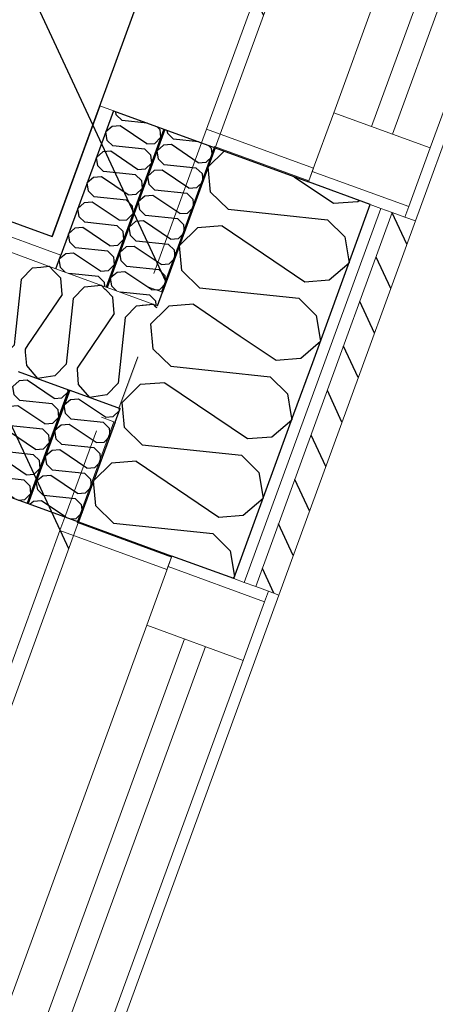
# Model space of a CAD drawing. Header units: millimetres. Extents: x 112481703 to 112588235, y 1264638581 to 1264713486.
# Tile 398 of 487: x 112585203 to 112585576, y 1264684536 to 1264685419. Entities that reach past the tile are written whole.
import ezdxf

# ---------------------------------------------------------------- set-up
doc = ezdxf.new("R2010")
doc.units = ezdxf.units.MM
doc.header["$LTSCALE"] = 0.5
doc.header["$MEASUREMENT"] = 0
doc.linetypes.add('PLINE', pattern=[0])
for name, color, linetype, lineweight in [('234- Vinduer_ dører_ porter', 7, 'Continuous', 0), ('235- Utvendig kledning og overflate', 7, 'Continuous', 0), ('236- Innvendig kledning og overflate', 7, 'Continuous', 0), ('262- Taktekking', 7, 'Continuous', 0)]:
    doc.layers.add(name, color=color, linetype=linetype, lineweight=lineweight)
for name, color, linetype in [('862- M___Nettoareal', 7, 'Continuous'), ('862- M___Nettoareal(Polylinje)', 7, 'Continuous'), ('LA_farge_dekke_asfalt2', 7, 'Continuous'), ('Yttervegger.A225', 7, 'Continuous'), ('Yttervegger.A225 (Skravur)', 7, 'Continuous')]:
    doc.layers.add(name, color=color, linetype=linetype)
pattern_1 = [(114.95599, (112557650, 1264717795), (27.198964, 12.65766), [])]
pattern_2 = [(249.956, (112557650, 1264717795), (-81.357, 29.68231), [0, -50]), (249.956, (112557682.11, 1264717756.67), (-81.357, 29.68231), [0, -50])]
pattern_3 = [(249.956, (112557650, 1264717795), (-65.76007, 23.99193), [])]

# ---------------------------------------------------------------- blocks, each defined once
blk = doc.blocks.new('Personalrom_1_1', base_point=(112584215.36, 1264687380.05))
at = {"layer": '862- M___Nettoareal(Polylinje)', "linetype": 'PLINE', "flags": 128}
blk.add_lwpolyline([(112586295.89, 1264688139.79), (112579715.19, 1264690540.69), (112579078.41, 1264688795.32), (112578651.54, 1264687625.32), (112580142.19, 1264687081.47), (112580274.65, 1264687033.14), (112580295.56, 1264687090.45), (112582622.75, 1264686241.4), (112582601.84, 1264686184.09), (112585232.24, 1264685224.41)], close=True, dxfattribs=at)
blk = doc.blocks.new('*X120', base_point=(112557650, 1264717795))
at = {"layer": 'Yttervegger.A225 (Skravur)', "linetype": 'PLINE'}
for p, q in [((112585334.34, 1264685159.49), (112585320.76, 1264685146.08)), ((112585322.84, 1264685123.56), (112585320.76, 1264685146.08)), ((112585400.89, 1264685135.21), (112585432.94, 1264685113.53)), ((112585338.55, 1264685108.12), (112585322.84, 1264685123.56)), ((112585432.94, 1264685113.53), (112585454.9, 1264685115.23)), ((112585454.9, 1264685115.23), (112585455.12, 1264685115.42)), ((112585338.55, 1264685108.12), (112585427.55, 1264685098.75)), ((112585427.55, 1264685098.75), (112585443.25, 1264685083.31)), ((112585443.25, 1264685083.31), (112585445.93, 1264685066.62))]:
    blk.add_line(p, q, dxfattribs=at)
blk = doc.blocks.new('*X123', base_point=(112557650, 1264717795))
at = {"layer": 'Yttervegger.A225 (Skravur)', "linetype": 'PLINE'}
for p, q in [((112585386.38, 1264685300.86), (112585372.08, 1264685286.75)), ((112585374.16, 1264685264.23), (112585372.08, 1264685286.75)), ((112585449.1, 1264685277.98), (112585484.26, 1264685254.19)), ((112585389.87, 1264685248.78), (112585374.16, 1264685264.23)), ((112585484.26, 1264685254.19), (112585506.22, 1264685255.89)), ((112585506.22, 1264685255.89), (112585507.23, 1264685256.77)), ((112585389.87, 1264685248.78), (112585478.87, 1264685239.42)), ((112585478.87, 1264685239.42), (112585494.57, 1264685223.97)), ((112585362.52, 1264685232.31), (112585346.42, 1264685216.42)), ((112585384.48, 1264685234.01), (112585362.52, 1264685232.31)), ((112585384.48, 1264685234.01), (112585458.6, 1264685183.86)), ((112585494.57, 1264685223.97), (112585498.28, 1264685200.86)), ((112585348.5, 1264685193.89), (112585346.42, 1264685216.42)), ((112585364.21, 1264685178.45), (112585348.5, 1264685193.89)), ((112585480.56, 1264685185.56), (112585498.28, 1264685200.86)), ((112585458.6, 1264685183.86), (112585480.56, 1264685185.56)), ((112585364.21, 1264685178.45), (112585453.21, 1264685169.08)), ((112585453.21, 1264685169.08), (112585468.91, 1264685153.64)), ((112585336.86, 1264685161.97), (112585334.34, 1264685159.49)), ((112585358.82, 1264685163.67), (112585336.86, 1264685161.97)), ((112585358.82, 1264685163.67), (112585400.89, 1264685135.21)), ((112585468.91, 1264685153.64), (112585472.62, 1264685130.52)), ((112585455.12, 1264685115.42), (112585472.62, 1264685130.52))]:
    blk.add_line(p, q, dxfattribs=at)
blk = doc.blocks.new('Vindu[5]', base_point=(112557650, 1264717795))
at = {"layer": '234- Vinduer_ dører_ porter', "linetype": 'PLINE'}
for p, q in [((112585370.55, 1264685320.48), (112585838.05, 1264686601.86)), ((112585557.73, 1264685238.34), (112586034.15, 1264686544.15)), ((112585915.7, 1264686517.11), (112585484.53, 1264685335.31)), ((112585949.52, 1264686504.77), (112585518.35, 1264685322.97)), ((112585537.14, 1264685316.11), (112585968.31, 1264686497.91)), ((112585570.96, 1264685303.77), (112586002.13, 1264686485.58)), ((112585484.53, 1264685335.31), (112585465.34, 1264685282.7)), ((112585570.96, 1264685303.77), (112585484.53, 1264685335.31)), ((112585366.09, 1264685308.26), (112585370.55, 1264685320.48)), ((112585466.37, 1264685285.52), (112585370.55, 1264685320.48)), ((112585551.77, 1264685251.17), (112585570.96, 1264685303.77)), ((112585465.34, 1264685282.7), (112585461.91, 1264685273.3)), ((112585465.34, 1264685282.7), (112585551.77, 1264685251.17)), ((112585517.34, 1264685253.08), (112585461.91, 1264685273.3)), ((112585517.34, 1264685253.08), (112585461.91, 1264685273.3)), ((112585526.73, 1264685249.65), (112585517.34, 1264685253.08)), ((112585526.73, 1264685249.65), (112585517.34, 1264685253.08)), ((112585537.07, 1264685245.88), (112585526.73, 1264685249.65)), ((112585537.07, 1264685245.88), (112585526.73, 1264685249.65)), ((112585548.34, 1264685241.77), (112585551.77, 1264685251.17)), ((112585548.34, 1264685241.77), (112585537.07, 1264685245.88)), ((112585548.34, 1264685241.77), (112585537.07, 1264685245.88)), ((112585557.73, 1264685238.34), (112585548.34, 1264685241.77))]:
    blk.add_line(p, q, dxfattribs=at)
blk = doc.blocks.new('*X212', base_point=(112557650, 1264717795))
at = {"layer": 'Yttervegger.A225 (Skravur)', "linetype": 'PLINE'}
for p in [(112585313.03, 1264685162.82), (112585325.22, 1264685161.21)]:
    blk.add_line(p, (112585322.74, 1264685163.72), dxfattribs=at)
blk = doc.blocks.new('*X213', base_point=(112557650, 1264717795))
at = {"layer": 'Yttervegger.A225 (Skravur)', "linetype": 'PLINE'}
blk.add_line((112585325.99, 1264685160.43), (112585325.22, 1264685161.21), dxfattribs=at)
blk = doc.blocks.new('*X214', base_point=(112557650, 1264717795))
at = {"layer": 'Yttervegger.A225 (Skravur)', "linetype": 'PLINE'}
for p, q in [((112585222.25, 1264685197.02), (112585229.6, 1264685197.7)), ((112585234.52, 1264685192.72), (112585229.6, 1264685197.7)), ((112585198.89, 1264685132.99), (112585198.26, 1264685126.99)), ((112585198.26, 1264685126.99), (112585195.78, 1264685124.48)), ((112585210.64, 1264685127.26), (112585208.04, 1264685123.42)), ((112585208.04, 1264685123.42), (112585208.25, 1264685120.72))]:
    blk.add_line(p, q, dxfattribs=at)
blk = doc.blocks.new('*X215', base_point=(112557650, 1264717795))
at = {"layer": 'Yttervegger.A225 (Skravur)', "linetype": 'PLINE'}
for p, q in [((112585240.12, 1264685187.04), (112585234.52, 1264685192.72)), ((112585241.25, 1264685172.5), (112585240.12, 1264685187.04)), ((112585251.03, 1264685168.93), (112585261.26, 1264685179.33)), ((112585261.26, 1264685179.33), (112585276.17, 1264685180.71)), ((112585279.87, 1264685176.97), (112585276.17, 1264685180.71)), ((112585241.25, 1264685172.5), (112585210.64, 1264685127.26)), ((112585251.03, 1264685168.93), (112585244.83, 1264685110)), ((112585208.25, 1264685120.72), (112585209.17, 1264685108.88)), ((112585209.17, 1264685108.88), (112585219.3, 1264685097.14)), ((112585244.83, 1264685110), (112585234.6, 1264685099.6)), ((112585234.6, 1264685099.6), (112585219.3, 1264685097.14))]:
    blk.add_line(p, q, dxfattribs=at)
blk = doc.blocks.new('*X216', base_point=(112557650, 1264717795))
at = {"layer": 'Yttervegger.A225 (Skravur)', "linetype": 'PLINE'}
for p, q in [((112585280.64, 1264685176.18), (112585279.87, 1264685176.97)), ((112585255.88, 1264685108.3), (112585254.61, 1264685106.43)), ((112585254.61, 1264685106.43), (112585254.72, 1264685105.11))]:
    blk.add_line(p, q, dxfattribs=at)
blk = doc.blocks.new('*X217', base_point=(112557650, 1264717795))
at = {"layer": 'Yttervegger.A225 (Skravur)', "linetype": 'PLINE'}
for p, q in [((112585286.69, 1264685170.05), (112585280.64, 1264685176.18)), ((112585287.82, 1264685155.51), (112585286.69, 1264685170.05)), ((112585297.6, 1264685151.94), (112585307.83, 1264685162.34)), ((112585307.83, 1264685162.34), (112585322.74, 1264685163.72)), ((112585325.99, 1264685160.43), (112585322.74, 1264685163.72)), ((112585287.82, 1264685155.51), (112585255.88, 1264685108.3)), ((112585297.6, 1264685151.94), (112585291.4, 1264685093.01)), ((112585254.72, 1264685105.11), (112585255.74, 1264685091.89)), ((112585255.74, 1264685091.89), (112585265.87, 1264685080.15)), ((112585291.4, 1264685093.01), (112585281.18, 1264685082.61)), ((112585281.18, 1264685082.61), (112585265.87, 1264685080.15))]:
    blk.add_line(p, q, dxfattribs=at)
blk = doc.blocks.new('*X218', base_point=(112557650, 1264717795))
at = {"layer": 'Yttervegger.A225 (Skravur)', "linetype": 'PLINE'}
for p, q in [((112585204.46, 1264685185.92), (112585214.68, 1264685196.32)), ((112585214.68, 1264685196.32), (112585222.25, 1264685197.02)), ((112585204.46, 1264685185.92), (112585198.89, 1264685132.99))]:
    blk.add_line(p, q, dxfattribs=at)
blk = doc.blocks.new('*X369', base_point=(112557650, 1264717795))
at = {"layer": 'Yttervegger.A225 (Skravur)', "linetype": 'PLINE'}
for p, q in [((112585297.18, 1264685053.23), (112585295.7, 1264685069.27)), ((112585312.89, 1264685037.79), (112585297.18, 1264685053.23)), ((112585312.89, 1264685037.79), (112585401.89, 1264685028.42)), ((112585401.89, 1264685028.42), (112585417.59, 1264685012.98)), ((112585285.54, 1264685021.31), (112585269.44, 1264685005.42)), ((112585307.5, 1264685023.01), (112585285.54, 1264685021.31)), ((112585307.5, 1264685023.01), (112585381.62, 1264684972.86)), ((112585417.59, 1264685012.98), (112585421.3, 1264684989.86)), ((112585271.52, 1264684982.89), (112585269.44, 1264685005.42)), ((112585287.23, 1264684967.45), (112585271.52, 1264684982.89)), ((112585403.58, 1264684974.56), (112585421.3, 1264684989.86)), ((112585381.62, 1264684972.86), (112585403.58, 1264684974.56)), ((112585287.23, 1264684967.45), (112585376.23, 1264684958.09)), ((112585376.23, 1264684958.09), (112585391.93, 1264684942.64)), ((112585391.93, 1264684942.64), (112585395.64, 1264684919.53)), ((112585394.05, 1264684918.15), (112585395.64, 1264684919.53))]:
    blk.add_line(p, q, dxfattribs=at)
blk = doc.blocks.new('*X372', base_point=(112557650, 1264717795))
at = {"layer": 'Yttervegger.A225 (Skravur)', "linetype": 'PLINE'}
for p, q in [((112585311.2, 1264685091.64), (112585295.1, 1264685075.75)), ((112585333.16, 1264685093.34), (112585311.2, 1264685091.64)), ((112585333.16, 1264685093.34), (112585407.28, 1264685043.2)), ((112585295.7, 1264685069.27), (112585295.1, 1264685075.75)), ((112585445.93, 1264685066.62), (112585446.96, 1264685060.19)), ((112585429.24, 1264685044.89), (112585446.96, 1264685060.19)), ((112585407.28, 1264685043.2), (112585429.24, 1264685044.89))]:
    blk.add_line(p, q, dxfattribs=at)
blk = doc.blocks.new('Vindu[15]', base_point=(112557650, 1264717795))
at = {"layer": '234- Vinduer_ dører_ porter', "linetype": 'PLINE'}
for p, q in [((112585243.77, 1264684972.98), (112585239.31, 1264684960.77)), ((112584771.81, 1264683679.39), (112585239.31, 1264684960.77)), ((112585335.13, 1264684925.81), (112585239.31, 1264684960.77)), ((112585339.59, 1264684938.02), (112585336.16, 1264684928.63)), ((112585395.01, 1264684917.8), (112585339.59, 1264684938.02)), ((112585395.01, 1264684917.8), (112585339.59, 1264684938.02)), ((112585336.16, 1264684928.63), (112585316.97, 1264684876.02)), ((112585336.16, 1264684928.63), (112585422.59, 1264684897.09)), ((112585404.41, 1264684914.37), (112585395.01, 1264684917.8)), ((112585404.41, 1264684914.37), (112585395.01, 1264684917.8)), ((112585414.74, 1264684910.6), (112585404.41, 1264684914.37)), ((112585414.74, 1264684910.6), (112585404.41, 1264684914.37)), ((112584959, 1264683597.25), (112585435.41, 1264684903.06)), ((112585426.02, 1264684906.49), (112585414.74, 1264684910.6)), ((112585426.02, 1264684906.49), (112585414.74, 1264684910.6)), ((112585422.59, 1264684897.09), (112585426.02, 1264684906.49)), ((112585435.41, 1264684903.06), (112585426.02, 1264684906.49)), ((112585403.39, 1264684844.49), (112585422.59, 1264684897.09)), ((112585316.97, 1264684876.02), (112584885.8, 1264683694.22)), ((112585316.97, 1264684876.02), (112585403.39, 1264684844.49)), ((112585350.79, 1264684863.68), (112584919.62, 1264683681.88)), ((112584938.41, 1264683675.02), (112585369.57, 1264684856.82)), ((112584972.23, 1264683662.68), (112585403.39, 1264684844.49))]:
    blk.add_line(p, q, dxfattribs=at)
blk = doc.blocks.new('*X448', base_point=(112557650, 1264717795))
at = {"layer": 'Yttervegger.A225 (Skravur)', "linetype": 'PLINE'}
for p, q in [((112585289.79, 1264685333.41), (112585289.33, 1264685336.27)), ((112585294.88, 1264685328.4), (112585289.79, 1264685333.41)), ((112585317.4, 1264685326.03), (112585294.88, 1264685328.4)), ((112585286.01, 1264685323.05), (112585280.26, 1264685318.09)), ((112585281.46, 1264685310.6), (112585280.26, 1264685318.09)), ((112585293.13, 1264685323.61), (112585286.01, 1264685323.05)), ((112585317.17, 1264685307.34), (112585293.13, 1264685323.61)), ((112585326.41, 1264685322.74), (112585328.84, 1264685320.35)), ((112585328.84, 1264685320.35), (112585329.51, 1264685313.05)), ((112585286.56, 1264685305.59), (112585281.46, 1264685310.6)), ((112585324.29, 1264685307.89), (112585329.51, 1264685313.05)), ((112585277.69, 1264685300.24), (112585271.94, 1264685295.28)), ((112585284.81, 1264685300.79), (112585277.69, 1264685300.24)), ((112585308.85, 1264685284.53), (112585284.81, 1264685300.79)), ((112585315.42, 1264685302.55), (112585286.56, 1264685305.59)), ((112585315.42, 1264685302.55), (112585320.52, 1264685297.54)), ((112585317.17, 1264685307.34), (112585324.29, 1264685307.89)), ((112585273.14, 1264685287.79), (112585271.94, 1264685295.28)), ((112585320.52, 1264685297.54), (112585321.19, 1264685290.24)), ((112585278.24, 1264685282.78), (112585273.14, 1264685287.79)), ((112585307.1, 1264685279.74), (112585278.24, 1264685282.78)), ((112585308.85, 1264685284.53), (112585315.97, 1264685285.08)), ((112585315.97, 1264685285.08), (112585321.19, 1264685290.24)), ((112585269.37, 1264685277.43), (112585263.62, 1264685272.47)), ((112585276.49, 1264685277.98), (112585269.37, 1264685277.43)), ((112585300.53, 1264685261.72), (112585276.49, 1264685277.98)), ((112585307.1, 1264685279.74), (112585312.2, 1264685274.73)), ((112585312.2, 1264685274.73), (112585312.87, 1264685267.43)), ((112585264.82, 1264685264.97), (112585263.62, 1264685272.47)), ((112585269.91, 1264685259.97), (112585264.82, 1264685264.97)), ((112585307.65, 1264685262.27), (112585312.87, 1264685267.43)), ((112585298.78, 1264685256.93), (112585269.91, 1264685259.97)), ((112585298.78, 1264685256.93), (112585303.87, 1264685251.92)), ((112585300.53, 1264685261.72), (112585307.65, 1264685262.27)), ((112585261.04, 1264685254.62), (112585255.29, 1264685249.66)), ((112585256.5, 1264685242.16), (112585255.29, 1264685249.66)), ((112585268.17, 1264685255.17), (112585261.04, 1264685254.62)), ((112585292.2, 1264685238.91), (112585268.17, 1264685255.17)), ((112585303.87, 1264685251.92), (112585304.55, 1264685244.62)), ((112585261.59, 1264685237.16), (112585256.5, 1264685242.16)), ((112585292.2, 1264685238.91), (112585299.33, 1264685239.46)), ((112585299.33, 1264685239.46), (112585304.55, 1264685244.62)), ((112585252.72, 1264685231.81), (112585246.97, 1264685226.85)), ((112585259.84, 1264685232.36), (112585252.72, 1264685231.81)), ((112585283.88, 1264685216.1), (112585259.84, 1264685232.36)), ((112585290.46, 1264685234.12), (112585261.59, 1264685237.16)), ((112585290.46, 1264685234.12), (112585295.55, 1264685229.11)), ((112585295.55, 1264685229.11), (112585296.23, 1264685221.8)), ((112585248.18, 1264685219.35), (112585246.97, 1264685226.85)), ((112585291.01, 1264685216.65), (112585296.23, 1264685221.8)), ((112585253.27, 1264685214.35), (112585248.18, 1264685219.35)), ((112585282.13, 1264685211.31), (112585253.27, 1264685214.35)), ((112585282.13, 1264685211.31), (112585287.23, 1264685206.3)), ((112585283.88, 1264685216.1), (112585291.01, 1264685216.65)), ((112585244.4, 1264685209), (112585238.65, 1264685204.04)), ((112585239.85, 1264685196.54), (112585238.65, 1264685204.04)), ((112585251.52, 1264685209.55), (112585244.4, 1264685209)), ((112585275.56, 1264685193.29), (112585251.52, 1264685209.55)), ((112585287.23, 1264685206.3), (112585287.9, 1264685198.99)), ((112585244.03, 1264685192.44), (112585239.85, 1264685196.54)), ((112585275.56, 1264685193.29), (112585282.68, 1264685193.84)), ((112585282.68, 1264685193.84), (112585287.9, 1264685198.99)), ((112585273.81, 1264685188.5), (112585247.13, 1264685191.3)), ((112585273.81, 1264685188.5), (112585278.91, 1264685183.49)), ((112585278.91, 1264685183.49), (112585279.27, 1264685179.58))]:
    blk.add_line(p, q, dxfattribs=at)
blk = doc.blocks.new('*X449', base_point=(112557650, 1264717795))
at = {"layer": 'Yttervegger.A225 (Skravur)', "linetype": 'PLINE'}
for p, q in [((112585202.79, 1264685094.95), (112585197.04, 1264685089.99)), ((112585198.24, 1264685082.49), (112585197.04, 1264685089.99)), ((112585209.91, 1264685095.5), (112585202.79, 1264685094.95)), ((112585233.95, 1264685079.24), (112585209.91, 1264685095.5)), ((112585203.34, 1264685077.48), (112585198.24, 1264685082.49)), ((112585233.95, 1264685079.24), (112585241.07, 1264685079.79)), ((112585241.07, 1264685079.79), (112585246.29, 1264685084.94)), ((112585246.07, 1264685087.37), (112585246.29, 1264685084.94)), ((112585194.47, 1264685072.14), (112585188.72, 1264685067.18)), ((112585201.59, 1264685072.69), (112585194.47, 1264685072.14)), ((112585225.63, 1264685056.43), (112585201.59, 1264685072.69)), ((112585232.2, 1264685074.44), (112585203.34, 1264685077.48)), ((112585232.2, 1264685074.44), (112585237.3, 1264685069.44)), ((112585189.92, 1264685059.68), (112585188.72, 1264685067.18)), ((112585232.75, 1264685056.98), (112585237.97, 1264685062.13)), ((112585237.3, 1264685069.44), (112585237.97, 1264685062.13)), ((112585195.01, 1264685054.67), (112585189.92, 1264685059.68)), ((112585223.88, 1264685051.63), (112585195.01, 1264685054.67)), ((112585225.63, 1264685056.43), (112585232.75, 1264685056.98)), ((112585186.14, 1264685049.33), (112585180.39, 1264685044.37)), ((112585181.6, 1264685036.87), (112585180.39, 1264685044.37)), ((112585193.27, 1264685049.88), (112585186.14, 1264685049.33)), ((112585217.31, 1264685033.62), (112585193.27, 1264685049.88)), ((112585223.88, 1264685051.63), (112585228.97, 1264685046.63)), ((112585228.97, 1264685046.63), (112585229.65, 1264685039.32)), ((112585186.69, 1264685031.86), (112585181.6, 1264685036.87)), ((112585224.43, 1264685034.17), (112585229.65, 1264685039.32)), ((112585177.82, 1264685026.52), (112585172.07, 1264685021.56)), ((112585184.94, 1264685027.07), (112585177.82, 1264685026.52)), ((112585208.98, 1264685010.81), (112585184.94, 1264685027.07)), ((112585215.56, 1264685028.82), (112585186.69, 1264685031.86)), ((112585215.56, 1264685028.82), (112585220.65, 1264685023.81)), ((112585217.31, 1264685033.62), (112585224.43, 1264685034.17)), ((112585173.28, 1264685014.06), (112585172.07, 1264685021.56)), ((112585220.65, 1264685023.81), (112585221.33, 1264685016.51)), ((112585178.37, 1264685009.05), (112585173.28, 1264685014.06)), ((112585207.23, 1264685006.01), (112585178.37, 1264685009.05)), ((112585208.98, 1264685010.81), (112585216.11, 1264685011.36)), ((112585216.11, 1264685011.36), (112585221.33, 1264685016.51)), ((112585169.5, 1264685003.71), (112585166.54, 1264685001.15)), ((112585176.62, 1264685004.26), (112585169.5, 1264685003.71)), ((112585198.38, 1264684989.54), (112585176.62, 1264685004.26)), ((112585207.23, 1264685006.01), (112585212.33, 1264685001)), ((112585212.33, 1264685001), (112585213, 1264684993.7)), ((112585207.78, 1264684988.55), (112585213, 1264684993.7)), ((112585202.27, 1264684988.12), (112585207.78, 1264684988.55))]:
    blk.add_line(p, q, dxfattribs=at)
blk = doc.blocks.new('*X465', base_point=(112557650, 1264717795))
at = {"layer": 'Yttervegger.A225 (Skravur)', "linetype": 'PLINE'}
for p, q in [((112585335.82, 1264685316.61), (112585335.36, 1264685319.47)), ((112585340.91, 1264685311.6), (112585335.82, 1264685316.61)), ((112585363.43, 1264685309.23), (112585340.91, 1264685311.6)), ((112585332.04, 1264685306.26), (112585326.29, 1264685301.3)), ((112585327.5, 1264685293.8), (112585326.29, 1264685301.3)), ((112585339.16, 1264685306.81), (112585332.04, 1264685306.26)), ((112585363.2, 1264685290.55), (112585339.16, 1264685306.81)), ((112585372.44, 1264685305.94), (112585374.87, 1264685303.56)), ((112585374.87, 1264685303.56), (112585375.55, 1264685296.25)), ((112585332.59, 1264685288.79), (112585327.5, 1264685293.8)), ((112585363.2, 1264685290.55), (112585370.33, 1264685291.1)), ((112585370.33, 1264685291.1), (112585375.55, 1264685296.25)), ((112585323.72, 1264685283.45), (112585317.97, 1264685278.49)), ((112585330.84, 1264685284), (112585323.72, 1264685283.45)), ((112585354.88, 1264685267.74), (112585330.84, 1264685284)), ((112585361.46, 1264685285.76), (112585332.59, 1264685288.79)), ((112585361.46, 1264685285.76), (112585366.55, 1264685280.75)), ((112585319.17, 1264685270.99), (112585317.97, 1264685278.49)), ((112585362, 1264685268.29), (112585367.22, 1264685273.44)), ((112585366.55, 1264685280.75), (112585367.22, 1264685273.44)), ((112585324.27, 1264685265.98), (112585319.17, 1264685270.99)), ((112585353.13, 1264685262.94), (112585324.27, 1264685265.98)), ((112585354.88, 1264685267.74), (112585362, 1264685268.29)), ((112585315.4, 1264685260.64), (112585309.65, 1264685255.68)), ((112585310.85, 1264685248.18), (112585309.65, 1264685255.68)), ((112585322.52, 1264685261.19), (112585315.4, 1264685260.64)), ((112585346.56, 1264685244.93), (112585322.52, 1264685261.19)), ((112585353.13, 1264685262.94), (112585358.23, 1264685257.94)), ((112585358.23, 1264685257.94), (112585358.9, 1264685250.63)), ((112585315.95, 1264685243.17), (112585310.85, 1264685248.18)), ((112585353.68, 1264685245.48), (112585358.9, 1264685250.63)), ((112585307.08, 1264685237.83), (112585301.33, 1264685232.87)), ((112585314.2, 1264685238.38), (112585307.08, 1264685237.83)), ((112585338.24, 1264685222.12), (112585314.2, 1264685238.38)), ((112585344.81, 1264685240.13), (112585315.95, 1264685243.17)), ((112585344.81, 1264685240.13), (112585349.9, 1264685235.13)), ((112585346.56, 1264685244.93), (112585353.68, 1264685245.48)), ((112585302.53, 1264685225.37), (112585301.33, 1264685232.87)), ((112585349.9, 1264685235.13), (112585350.58, 1264685227.82)), ((112585307.62, 1264685220.36), (112585302.53, 1264685225.37)), ((112585336.49, 1264685217.32), (112585307.62, 1264685220.36)), ((112585338.24, 1264685222.12), (112585345.36, 1264685222.67)), ((112585345.36, 1264685222.67), (112585350.58, 1264685227.82)), ((112585298.75, 1264685215.02), (112585293, 1264685210.06)), ((112585305.88, 1264685215.57), (112585298.75, 1264685215.02)), ((112585329.91, 1264685199.31), (112585305.88, 1264685215.57)), ((112585336.49, 1264685217.32), (112585341.58, 1264685212.32)), ((112585341.58, 1264685212.32), (112585342.26, 1264685205.01)), ((112585294.21, 1264685202.56), (112585293, 1264685210.06)), ((112585299.3, 1264685197.55), (112585294.21, 1264685202.56)), ((112585337.04, 1264685199.86), (112585342.26, 1264685205.01)), ((112585328.17, 1264685194.51), (112585299.3, 1264685197.55)), ((112585328.17, 1264685194.51), (112585333.26, 1264685189.5)), ((112585329.91, 1264685199.31), (112585337.04, 1264685199.86)), ((112585290.43, 1264685192.21), (112585284.68, 1264685187.25)), ((112585285.89, 1264685179.75), (112585284.68, 1264685187.25)), ((112585297.55, 1264685192.76), (112585290.43, 1264685192.21)), ((112585321.59, 1264685176.5), (112585297.55, 1264685192.76)), ((112585333.26, 1264685189.5), (112585333.94, 1264685182.2)), ((112585290.06, 1264685175.64), (112585285.89, 1264685179.75)), ((112585321.59, 1264685176.5), (112585328.72, 1264685177.05)), ((112585328.72, 1264685177.05), (112585333.94, 1264685182.2)), ((112585319.84, 1264685171.7), (112585293.17, 1264685174.51)), ((112585319.84, 1264685171.7), (112585324.94, 1264685166.69)), ((112585324.94, 1264685166.69), (112585325.3, 1264685162.79))]:
    blk.add_line(p, q, dxfattribs=at)
blk = doc.blocks.new('*X466', base_point=(112557650, 1264717795))
at = {"layer": 'Yttervegger.A225 (Skravur)', "linetype": 'PLINE'}
for p, q in [((112585248.82, 1264685078.15), (112585243.07, 1264685073.19)), ((112585244.27, 1264685065.7), (112585243.07, 1264685073.19)), ((112585255.94, 1264685078.71), (112585248.82, 1264685078.15)), ((112585279.98, 1264685062.44), (112585255.94, 1264685078.71)), ((112585292.1, 1264685070.58), (112585292.32, 1264685068.15)), ((112585249.37, 1264685060.69), (112585244.27, 1264685065.7)), ((112585279.98, 1264685062.44), (112585287.1, 1264685062.99)), ((112585287.1, 1264685062.99), (112585292.32, 1264685068.15)), ((112585240.5, 1264685055.34), (112585234.75, 1264685050.38)), ((112585247.62, 1264685055.9), (112585240.5, 1264685055.34)), ((112585271.66, 1264685039.63), (112585247.62, 1264685055.9)), ((112585278.23, 1264685057.65), (112585249.37, 1264685060.69)), ((112585278.23, 1264685057.65), (112585283.33, 1264685052.64)), ((112585283.33, 1264685052.64), (112585284, 1264685045.34)), ((112585235.95, 1264685042.89), (112585234.75, 1264685050.38)), ((112585278.78, 1264685040.18), (112585284, 1264685045.34)), ((112585241.05, 1264685037.88), (112585235.95, 1264685042.89)), ((112585269.91, 1264685034.84), (112585241.05, 1264685037.88)), ((112585269.91, 1264685034.84), (112585275.01, 1264685029.83)), ((112585271.66, 1264685039.63), (112585278.78, 1264685040.18)), ((112585232.18, 1264685032.53), (112585226.43, 1264685027.57)), ((112585227.63, 1264685020.07), (112585226.43, 1264685027.57)), ((112585239.3, 1264685033.08), (112585232.18, 1264685032.53)), ((112585263.34, 1264685016.82), (112585239.3, 1264685033.08)), ((112585275.01, 1264685029.83), (112585275.68, 1264685022.53)), ((112585232.72, 1264685015.07), (112585227.63, 1264685020.07)), ((112585263.34, 1264685016.82), (112585270.46, 1264685017.37)), ((112585270.46, 1264685017.37), (112585275.68, 1264685022.53)), ((112585223.85, 1264685009.72), (112585218.1, 1264685004.76)), ((112585230.98, 1264685010.27), (112585223.85, 1264685009.72)), ((112585255.01, 1264684994.01), (112585230.98, 1264685010.27)), ((112585261.59, 1264685012.03), (112585232.72, 1264685015.07)), ((112585261.59, 1264685012.03), (112585266.68, 1264685007.02)), ((112585219.31, 1264684997.26), (112585218.1, 1264685004.76)), ((112585262.14, 1264684994.56), (112585267.36, 1264684999.72)), ((112585266.68, 1264685007.02), (112585267.36, 1264684999.72)), ((112585224.4, 1264684992.26), (112585219.31, 1264684997.26)), ((112585253.27, 1264684989.22), (112585224.4, 1264684992.26)), ((112585255.01, 1264684994.01), (112585262.14, 1264684994.56)), ((112585215.53, 1264684986.91), (112585212.57, 1264684984.36)), ((112585222.65, 1264684987.46), (112585215.53, 1264684986.91)), ((112585244.41, 1264684972.75), (112585222.65, 1264684987.46)), ((112585253.27, 1264684989.22), (112585258.36, 1264684984.21)), ((112585258.36, 1264684984.21), (112585259.04, 1264684976.91)), ((112585253.82, 1264684971.75), (112585259.04, 1264684976.91)), ((112585248.3, 1264684971.32), (112585253.82, 1264684971.75))]:
    blk.add_line(p, q, dxfattribs=at)
blk = doc.blocks.new('Simple Window Opening[33]', base_point=(112557650, 1264717795))
at = {"layer": '234- Vinduer_ dører_ porter', "linetype": 'PLINE'}
for p, q in [((112585164.85, 1264685001.77), (112585209.95, 1264684985.32)), ((112585209.95, 1264684985.32), (112585210.89, 1264684984.98)), ((112585210.89, 1264684984.98), (112585255.98, 1264684968.52)), ((112584779.57, 1264683662.72), (112585255.98, 1264684968.52))]:
    blk.add_line(p, q, dxfattribs=at)
blk = doc.blocks.new('Simple Window Opening[34]', base_point=(112557650, 1264717795))
at = {"layer": '234- Vinduer_ dører_ porter', "linetype": 'PLINE'}
for p, q in [((112585274.97, 1264685341.51), (112585751.38, 1264686647.32)), ((112585378.3, 1264685303.81), (112585854.71, 1264686609.61)), ((112585274.97, 1264685341.51), (112585287.18, 1264685337.05)), ((112585287.18, 1264685337.05), (112585332.27, 1264685320.6)), ((112585332.27, 1264685320.6), (112585333.21, 1264685320.26)), ((112585333.21, 1264685320.26), (112585378.3, 1264685303.81))]:
    blk.add_line(p, q, dxfattribs=at)

msp = doc.modelspace()

# ---------------------------------------------------------------- hatches: boundary and pattern name
at = {"layer": '262- Taktekking', "linetype": 'Continuous'}
h = msp.add_hatch(dxfattribs=at)
h.set_pattern_fill('Membran', color=256, style=0, pattern_type=2)
h.set_pattern_definition(pattern_3)
h.paths.add_polyline_path([(112585332.27, 1264685320.6), (112585280.64, 1264685179.08), (112585281.58, 1264685178.74), (112585333.21, 1264685320.26)])
h = msp.add_hatch(dxfattribs=at)
h.set_pattern_fill('Membran', color=256, style=0, pattern_type=2)
h.set_pattern_definition(pattern_3)
h.paths.add_polyline_path([(112585247.05, 1264685087.02), (112585209.95, 1264684985.32), (112585210.89, 1264684984.98), (112585247.99, 1264685086.67)])
at = {"layer": 'LA_farge_dekke_asfalt2', "linetype": 'Continuous'}
h = msp.add_hatch(dxfattribs=at)
h.set_pattern_fill('Murverk', color=256, style=0, pattern_type=2)
h.set_pattern_definition([(294.956, (112557650, 1264717795), (163.1938, 75.94596), [])])
h.paths.add_polyline_path([(112562670.28, 1264672618.44), (112565507.41, 1264680394.81), (112573384.41, 1264677520.97), (112579262.36, 1264693631.99), (112587341.37, 1264690684.44), (112579714.93, 1264669780.94), (112576475.27, 1264670962.9), (112575386.63, 1264667979.01)])
at = {"layer": 'Yttervegger.A225 (Skravur)', "linetype": 'Continuous'}
h = msp.add_hatch(dxfattribs=at)
h.set_pattern_fill('Prikker_tett', color=256, style=0, pattern_type=2)
h.set_pattern_definition(pattern_2)
h.paths.add_polyline_path([(112585232.24, 1264685224.41), (112582495.67, 1264686222.83), (112582491.21, 1264686210.61), (112585227.79, 1264685212.2)])
h = msp.add_hatch(dxfattribs=at)
h.set_pattern_fill('Prikker_tett', color=256, style=0, pattern_type=2)
h.set_pattern_definition(pattern_2)
h.paths.add_polyline_path([(112585227.79, 1264685212.2), (112582491.21, 1264686210.61), (112582486.75, 1264686198.4), (112585223.33, 1264685199.99)])
h = msp.add_hatch(dxfattribs=at)
h.set_pattern_fill('Prikker_tett', color=256, style=0, pattern_type=2)
h.set_pattern_definition(pattern_2)
h.paths.add_polyline_path([(112585244.46, 1264685219.96), (112585287.18, 1264685337.05), (112585274.97, 1264685341.51), (112585232.24, 1264685224.41)])
h = msp.add_hatch(dxfattribs=at)
h.set_pattern_fill('Prikker_tett', color=256, style=0, pattern_type=2)
h.set_pattern_definition(pattern_2)
h.paths.add_polyline_path([(112585370.55, 1264685320.48), (112585366.09, 1264685308.26), (112585377.36, 1264685304.15), (112585377.71, 1264685305.09), (112585462.25, 1264685274.24), (112585466.37, 1264685285.52)])
h = msp.add_hatch(dxfattribs=at)
h.set_pattern_fill('Prikker_tett', color=256, style=0, pattern_type=2)
h.set_pattern_definition(pattern_2)
h.paths.add_polyline_path([(112585334.64, 1264685187.05), (112585377.36, 1264685304.15), (112585366.09, 1264685308.26), (112585323.37, 1264685191.17)])
for points in [[(112585377.36, 1264685304.15), (112585330.19, 1264685174.84), (112585331.13, 1264685174.5), (112585378.3, 1264685303.81)], [(112585377.71, 1264685305.09), (112585377.36, 1264685304.15), (112585378.3, 1264685303.81), (112585461.91, 1264685273.3), (112585462.25, 1264685274.24)], [(112585293.08, 1264685070.22), (112585309.88, 1264685116.25), (112585308.94, 1264685116.6), (112585292.14, 1264685070.57)], [(112585255.98, 1264684968.52), (112585288.63, 1264685058.01), (112585287.69, 1264685058.35), (112585255.04, 1264684968.87)], [(112585255.04, 1264684968.87), (112585254.7, 1264684967.93), (112585339.24, 1264684937.08), (112585339.59, 1264684938.02), (112585255.98, 1264684968.52)]]:
    msp.add_hatch(color=256, dxfattribs=at).paths.add_polyline_path(points)
h = msp.add_hatch(dxfattribs=at)
h.set_pattern_fill('Prikker_tett', color=256, style=0, pattern_type=2)
h.set_pattern_definition(pattern_2)
h.paths.add_polyline_path([(112585526.73, 1264685249.65), (112585517.34, 1264685253.08), (112585448.91, 1264685065.53), (112585458.31, 1264685062.1)])
h = msp.add_hatch(dxfattribs=at)
h.set_pattern_fill('Skrålinjer_1', color=256, style=0, pattern_type=2)
h.set_pattern_definition(pattern_1)
h.paths.add_polyline_path([(112585548.34, 1264685241.77), (112585537.07, 1264685245.88), (112585468.64, 1264685058.33), (112585489.31, 1264685050.79), (112585557.73, 1264685238.34)])
h = msp.add_hatch(dxfattribs=at)
h.set_pattern_fill('Prikker_tett', color=256, style=0, pattern_type=2)
h.set_pattern_definition(pattern_2)
h.paths.add_polyline_path([(112585240, 1264685207.74), (112585244.46, 1264685219.96), (112585232.24, 1264685224.41), (112585227.79, 1264685212.2)])
h = msp.add_hatch(dxfattribs=at)
h.set_pattern_fill('Prikker_tett', color=256, style=0, pattern_type=2)
h.set_pattern_definition(pattern_2)
h.paths.add_polyline_path([(112585235.55, 1264685195.53), (112585240, 1264685207.74), (112585227.79, 1264685212.2), (112585223.33, 1264685199.99)])
h = msp.add_hatch(dxfattribs=at)
h.set_pattern_fill('Prikker_tett', color=256, style=0, pattern_type=2)
h.set_pattern_definition(pattern_2)
h.paths.add_polyline_path([(112585323.37, 1264685191.17), (112585318.91, 1264685178.95), (112585330.19, 1264685174.84), (112585334.64, 1264685187.05)])
h = msp.add_hatch(dxfattribs=at)
h.set_pattern_fill('Prikker_tett', color=256, style=0, pattern_type=2)
h.set_pattern_definition(pattern_2)
h.paths.add_polyline_path([(112585318.91, 1264685178.95), (112585314.46, 1264685166.74), (112585325.73, 1264685162.63), (112585330.19, 1264685174.84)])
h = msp.add_hatch(dxfattribs=at)
h.set_pattern_fill('Prikker_tett', color=256, style=0, pattern_type=2)
h.set_pattern_definition(pattern_2)
h.paths.add_polyline_path([(112585330.19, 1264685174.84), (112585325.73, 1264685162.63), (112585326.67, 1264685162.29), (112585331.13, 1264685174.5)])
h = msp.add_hatch(dxfattribs=at)
h.set_pattern_fill('Prikker_tett', color=256, style=0, pattern_type=2)
h.set_pattern_definition(pattern_2)
h.paths.add_polyline_path([(112585292.14, 1264685070.57), (112585308.94, 1264685116.6), (112585297.66, 1264685120.71), (112585280.87, 1264685074.68)])
h = msp.add_hatch(dxfattribs=at)
h.set_pattern_fill('Prikker_tett', color=256, style=0, pattern_type=2)
h.set_pattern_definition(pattern_2)
h.paths.add_polyline_path([(112585280.87, 1264685074.68), (112585276.41, 1264685062.47), (112585287.69, 1264685058.35), (112585292.14, 1264685070.57)])
h = msp.add_hatch(dxfattribs=at)
h.set_pattern_fill('Prikker_tett', color=256, style=0, pattern_type=2)
h.set_pattern_definition(pattern_2)
h.paths.add_polyline_path([(112585292.14, 1264685070.57), (112585287.69, 1264685058.35), (112585288.63, 1264685058.01), (112585293.08, 1264685070.22)])
h = msp.add_hatch(dxfattribs=at)
h.set_pattern_fill('Prikker_tett', color=256, style=0, pattern_type=2)
h.set_pattern_definition(pattern_2)
h.paths.add_polyline_path([(112585276.41, 1264685062.47), (112585271.96, 1264685050.25), (112585283.23, 1264685046.14), (112585287.69, 1264685058.35)])
h = msp.add_hatch(dxfattribs=at)
h.set_pattern_fill('Prikker_tett', color=256, style=0, pattern_type=2)
h.set_pattern_definition(pattern_2)
h.paths.add_polyline_path([(112585458.31, 1264685062.1), (112585448.91, 1264685065.53), (112585395.01, 1264684917.8), (112585404.41, 1264684914.37)])
h = msp.add_hatch(dxfattribs=at)
h.set_pattern_fill('Skrålinjer_1', color=256, style=0, pattern_type=2)
h.set_pattern_definition(pattern_1)
h.paths.add_polyline_path([(112585468.64, 1264685058.33), (112585414.74, 1264684910.6), (112585426.02, 1264684906.49), (112585435.41, 1264684903.06), (112585489.31, 1264685050.79)])
h = msp.add_hatch(dxfattribs=at)
h.set_pattern_fill('Prikker_tett', color=256, style=0, pattern_type=2)
h.set_pattern_definition(pattern_2)
h.paths.add_polyline_path([(112585255.04, 1264684968.87), (112585283.23, 1264685046.14), (112585271.96, 1264685050.25), (112585243.77, 1264684972.98)])
h = msp.add_hatch(dxfattribs=at)
h.set_pattern_fill('Prikker_tett', color=256, style=0, pattern_type=2)
h.set_pattern_definition(pattern_2)
h.paths.add_polyline_path([(112585243.77, 1264684972.98), (112585239.31, 1264684960.77), (112585335.13, 1264684925.81), (112585339.24, 1264684937.08), (112585254.7, 1264684967.93), (112585255.04, 1264684968.87)])

# ---------------------------------------------------------------- linework, layer by layer
at = {"layer": '235- Utvendig kledning og overflate', "linetype": 'PLINE'}
for p, q in [((112585458.31, 1264685062.1), (112585526.73, 1264685249.65)), ((112585526.73, 1264685249.65), (112585517.34, 1264685253.08)), ((112585537.07, 1264685245.88), (112585526.73, 1264685249.65)), ((112585468.64, 1264685058.33), (112585537.07, 1264685245.88)), ((112585548.34, 1264685241.77), (112585537.07, 1264685245.88)), ((112585557.73, 1264685238.34), (112585548.34, 1264685241.77)), ((112585276.41, 1264685062.47), (112585287.69, 1264685058.35)), ((112585276.41, 1264685062.47), (112585287.69, 1264685058.35)), ((112585404.41, 1264684914.37), (112585458.31, 1264685062.1)), ((112585287.69, 1264685058.35), (112585288.63, 1264685058.01)), ((112585287.69, 1264685058.35), (112585288.63, 1264685058.01)), ((112585414.74, 1264684910.6), (112585468.64, 1264685058.33)), ((112585404.41, 1264684914.37), (112585395.01, 1264684917.8)), ((112585414.74, 1264684910.6), (112585404.41, 1264684914.37)), ((112585426.02, 1264684906.49), (112585414.74, 1264684910.6)), ((112585435.41, 1264684903.06), (112585426.02, 1264684906.49))]:
    msp.add_line(p, q, dxfattribs=at)
at = {"layer": '235- Utvendig kledning og overflate', "linetype": 'PLINE', "flags": 128}
for points in [[(112585489.31, 1264685050.79), (112585557.73, 1264685238.34)], [(112585435.41, 1264684903.06), (112585489.31, 1264685050.79)]]:
    msp.add_lwpolyline(points, dxfattribs=at)
at = {"layer": '236- Innvendig kledning og overflate', "linetype": 'PLINE'}
for p, q in [((112585227.79, 1264685212.2), (112582491.21, 1264686210.61)), ((112585223.33, 1264685199.99), (112582486.75, 1264686198.4)), ((112585274.97, 1264685341.51), (112585287.18, 1264685337.05)), ((112585366.09, 1264685308.26), (112585370.55, 1264685320.48)), ((112585466.37, 1264685285.52), (112585370.55, 1264685320.48)), ((112585377.36, 1264685304.15), (112585330.19, 1264685174.84)), ((112585377.36, 1264685304.15), (112585377.71, 1264685305.09)), ((112585377.71, 1264685305.09), (112585462.25, 1264685274.24)), ((112585462.25, 1264685274.24), (112585466.37, 1264685285.52)), ((112585461.91, 1264685273.3), (112585462.25, 1264685274.24)), ((112585240, 1264685207.74), (112585227.79, 1264685212.2)), ((112585240, 1264685207.74), (112585227.79, 1264685212.2)), ((112585235.55, 1264685195.53), (112585223.33, 1264685199.99)), ((112585280.64, 1264685179.08), (112585235.55, 1264685195.53)), ((112585280.64, 1264685179.08), (112585235.55, 1264685195.53)), ((112585281.58, 1264685178.74), (112585280.64, 1264685179.08)), ((112585281.58, 1264685178.74), (112585280.64, 1264685179.08)), ((112585326.67, 1264685162.29), (112585281.58, 1264685178.74)), ((112585326.67, 1264685162.29), (112585281.58, 1264685178.74)), ((112585330.19, 1264685174.84), (112585318.91, 1264685178.95)), ((112585330.19, 1264685174.84), (112585318.91, 1264685178.95)), ((112585331.13, 1264685174.5), (112585330.19, 1264685174.84)), ((112585331.13, 1264685174.5), (112585330.19, 1264685174.84)), ((112585325.73, 1264685162.63), (112585314.46, 1264685166.74)), ((112585326.67, 1264685162.29), (112585325.73, 1264685162.63)), ((112585308.94, 1264685116.6), (112585292.14, 1264685070.57)), ((112585287.69, 1264685058.35), (112585255.04, 1264684968.87)), ((112585243.77, 1264684972.98), (112585239.31, 1264684960.77)), ((112585255.04, 1264684968.87), (112585254.7, 1264684967.93)), ((112585254.7, 1264684967.93), (112585339.24, 1264684937.08)), ((112585335.13, 1264684925.81), (112585239.31, 1264684960.77)), ((112585339.59, 1264684938.02), (112585339.24, 1264684937.08)), ((112585339.24, 1264684937.08), (112585335.13, 1264684925.81))]:
    msp.add_line(p, q, dxfattribs=at)
at = {"layer": '236- Innvendig kledning og overflate', "linetype": 'PLINE', "flags": 128}
for points in [[(112585232.24, 1264685224.41), (112582495.67, 1264686222.83)], [(112585366.09, 1264685308.26), (112585323.37, 1264685191.17)], [(112585326.67, 1264685162.29), (112585378.3, 1264685303.81)], [(112585255.98, 1264684968.52), (112585293.08, 1264685070.22)], [(112585271.96, 1264685050.25), (112585243.77, 1264684972.98)]]:
    msp.add_lwpolyline(points, dxfattribs=at)
at = {"layer": 'Yttervegger.A225', "linetype": 'PLINE'}
for p, q in [((112585287.18, 1264685337.05), (112585240, 1264685207.74)), ((112585287.18, 1264685337.05), (112585332.27, 1264685320.6)), ((112585332.27, 1264685320.6), (112585280.64, 1264685179.08)), ((112585333.21, 1264685320.26), (112585281.58, 1264685178.74)), ((112585332.27, 1264685320.6), (112585333.21, 1264685320.26)), ((112585333.21, 1264685320.26), (112585378.3, 1264685303.81)), ((112585378.3, 1264685303.81), (112585331.13, 1264685174.5)), ((112585378.3, 1264685303.81), (112585461.91, 1264685273.3)), ((112585517.34, 1264685253.08), (112585461.91, 1264685273.3)), ((112585465.71, 1264685111.56), (112585517.34, 1264685253.08)), ((112585235.55, 1264685195.53), (112585240, 1264685207.74)), ((112585235.55, 1264685195.53), (112585240, 1264685207.74)), ((112585326.67, 1264685162.29), (112585331.13, 1264685174.5)), ((112585326.67, 1264685162.29), (112585331.13, 1264685174.5)), ((112585448.91, 1264685065.53), (112585465.71, 1264685111.56)), ((112585201.96, 1264685103.47), (112585247.05, 1264685087.02)), ((112585201.96, 1264685103.47), (112585247.05, 1264685087.02)), ((112585247.05, 1264685087.02), (112585209.95, 1264684985.32)), ((112585247.99, 1264685086.67), (112585210.89, 1264684984.98)), ((112585247.05, 1264685087.02), (112585247.99, 1264685086.67)), ((112585247.05, 1264685087.02), (112585247.99, 1264685086.67)), ((112585247.99, 1264685086.67), (112585293.08, 1264685070.22)), ((112585247.99, 1264685086.67), (112585293.08, 1264685070.22)), ((112585288.63, 1264685058.01), (112585293.08, 1264685070.22)), ((112585288.63, 1264685058.01), (112585293.08, 1264685070.22)), ((112585432.12, 1264685019.5), (112585448.91, 1264685065.53)), ((112585288.63, 1264685058.01), (112585255.98, 1264684968.52)), ((112585395.01, 1264684917.8), (112585432.12, 1264685019.5)), ((112585164.85, 1264685001.77), (112585209.95, 1264684985.32)), ((112585209.95, 1264684985.32), (112585210.89, 1264684984.98)), ((112585210.89, 1264684984.98), (112585255.98, 1264684968.52)), ((112585255.98, 1264684968.52), (112585339.59, 1264684938.02)), ((112585395.01, 1264684917.8), (112585339.59, 1264684938.02))]:
    msp.add_line(p, q, dxfattribs=at)
at = {"layer": 'Yttervegger.A225', "linetype": 'PLINE', "flags": 128}
msp.add_lwpolyline([(112585274.97, 1264685341.51), (112585232.24, 1264685224.41)], dxfattribs=at)

# ---------------------------------------------------------------- block references
at = {"layer": '234- Vinduer_ dører_ porter', "linetype": 'PLINE'}
for name in ['Simple Window Opening[34]', 'Vindu[5]', 'Simple Window Opening[33]', 'Vindu[15]']:
    msp.add_blockref(name, (112557650, 1264717795), dxfattribs=at)
at = {"layer": '862- M___Nettoareal', "linetype": 'Continuous'}
msp.add_blockref('Personalrom_1_1', (112584215.36, 1264687380.05), dxfattribs=at)
at = {"layer": 'Yttervegger.A225'}
for name in ['*X218', '*X448', '*X465', '*X123', '*X214', '*X215', '*X216', '*X217', '*X212', '*X120', '*X213', '*X449', '*X372', '*X466', '*X369']:
    msp.add_blockref(name, (112557650, 1264717795), dxfattribs=at)

doc.saveas('drawing.dxf')
